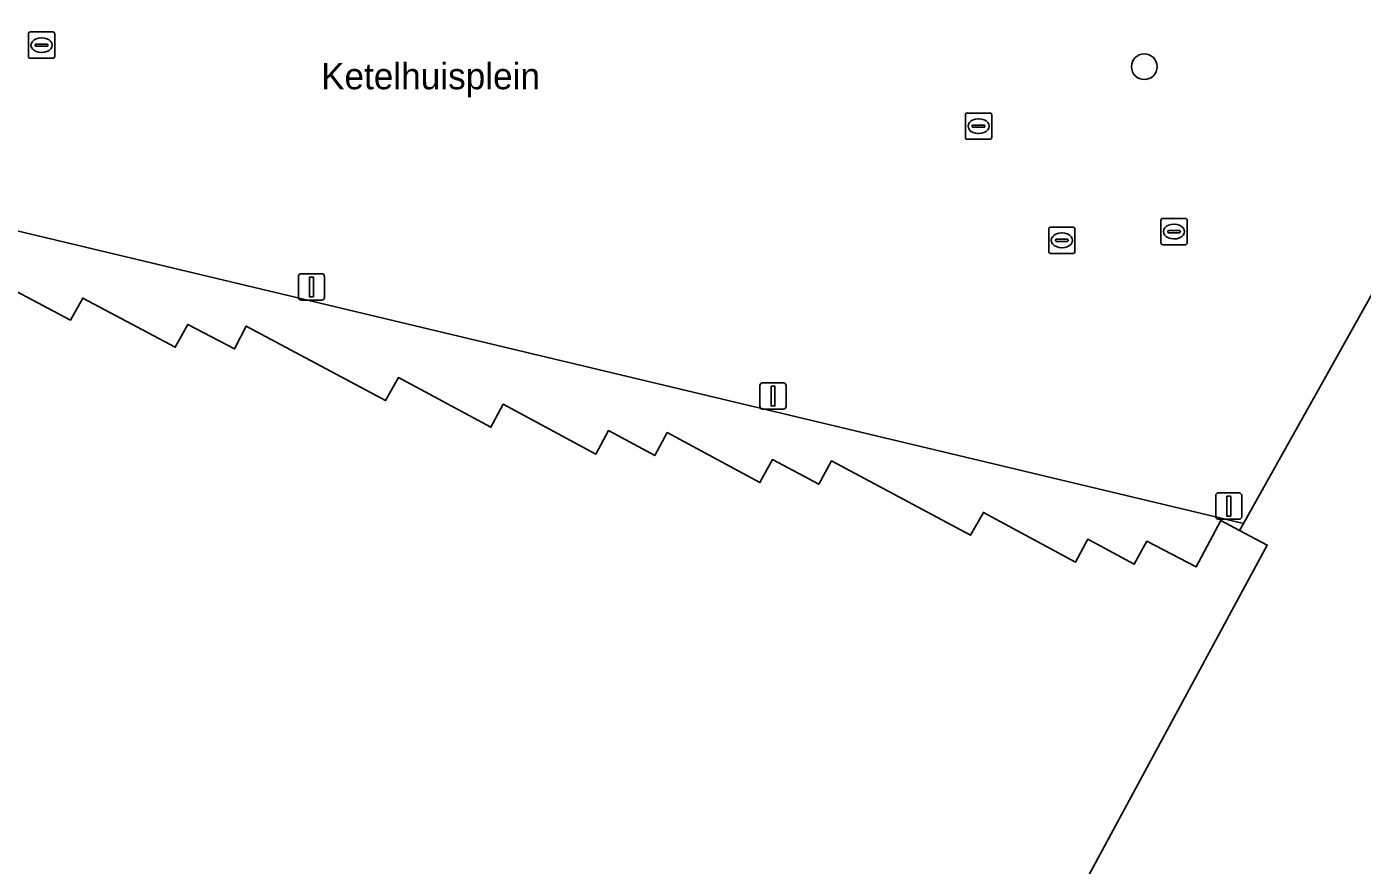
# Model space of a CAD drawing. Extents: x 159489 to 160304, y 383825 to 384531.
# Drawn here: x 159842.4 to 159893.2, y 384293 to 384324.9 of the extents above; entities that cross this region are included whole.
import ezdxf

# ---------------------------------------------------------------- set-up
doc = ezdxf.new("R2010")
doc.units = 0
for name, color, linetype in [('IMGEO_Boom', 7, 'Continuous'), ('IMGEO_Groenvoorziening', 7, 'Continuous'), ('IMGEO_Kolk', 7, 'Continuous'), ('IMGEO_Lichtmast', 7, 'Continuous'), ('IMGEO_Openbare_ruimte_label', 7, 'Continuous'), ('IMGEO_Rioolput', 7, 'Continuous'), ('IMGEO_Voetpad_gesloten', 7, 'Continuous'), ('IMGEO_Voetpad_open', 7, 'Continuous')]:
    doc.layers.add(name, color=color, linetype=linetype)

msp = doc.modelspace()

# ---------------------------------------------------------------- linework, layer by layer
at = {"layer": 'IMGEO_Boom'}
msp.add_circle((159884.945, 384323.381), 0.489, dxfattribs=at)
at = {"layer": 'IMGEO_Groenvoorziening'}
msp.add_lwpolyline([(159920.237, 384290.402), (159911.305, 384301.186), (159910.476, 384302.187), (159896.45, 384319.122), (159896.215, 384319.406), (159888.716, 384306.025), (159888.567, 384305.758), (159889.617, 384305.204), (159860.893, 384252.084)], dxfattribs=at)
at = {"layer": 'IMGEO_Kolk'}
for p, q in [((159878.141, 384320.695), (159878.141, 384321.547)), ((159878.216, 384321.621), (159879.068, 384321.621)), ((159878.629, 384321.401), (159878.654, 384321.401)), ((159879.142, 384321.547), (159879.142, 384320.695)), ((159878.4, 384321.115), (159878.4, 384321.127)), ((159878.838, 384321.078), (159878.44, 384321.078)), ((159878.443, 384321.164), (159878.841, 384321.164)), ((159878.652, 384320.841), (159878.627, 384320.841)), ((159878.884, 384321.127), (159878.884, 384321.115)), ((159879.068, 384320.621), (159878.216, 384320.621)), ((159885.574, 384316.689), (159885.574, 384317.541)), ((159885.649, 384317.615), (159886.501, 384317.615)), ((159886.062, 384317.395), (159886.087, 384317.395)), ((159886.575, 384317.541), (159886.575, 384316.689)), ((159885.833, 384317.109), (159885.833, 384317.121)), ((159886.271, 384317.072), (159885.873, 384317.072)), ((159885.876, 384317.158), (159886.274, 384317.158)), ((159886.085, 384316.835), (159886.06, 384316.835)), ((159886.317, 384317.121), (159886.317, 384317.109)), ((159886.501, 384316.615), (159885.649, 384316.615))]:
    msp.add_line(p, q, dxfattribs=at)
for points in [[(159878.141, 384320.695), (159878.141, 384321.547)], [(159878.216, 384321.621), (159879.068, 384321.621)], [(159879.142, 384321.547), (159879.142, 384320.695)], [(159879.068, 384320.621), (159878.216, 384320.621)], [(159885.574, 384316.689), (159885.574, 384317.541)], [(159885.649, 384317.615), (159886.501, 384317.615)], [(159886.575, 384317.541), (159886.575, 384316.689)], [(159886.501, 384316.615), (159885.649, 384316.615)]]:
    msp.add_lwpolyline(points, dxfattribs=at)
for centre, radius, start, end in [((159878.218, 384321.545), 0.0765, 91.552, 178.448), ((159878.218, 384321.545), 0.0765, 91.552, 178.448), ((159879.066, 384321.545), 0.0765, 1.552, 88.448), ((159879.066, 384321.545), 0.0765, 1.552, 88.448), ((159878.44, 384321.124), 0.0403, 85.8775, 175.7526), ((159878.437, 384321.114), 0.0366, 178.938, 274.7102), ((159878.841, 384321.121), 0.043, 264.8664, 352.4533), ((159878.845, 384321.126), 0.0386, 1.7309, 96.639), ((159878.218, 384320.697), 0.0765, 181.552, 268.448), ((159878.218, 384320.697), 0.0765, 181.552, 268.448), ((159879.066, 384320.697), 0.0765, 271.552, 358.448), ((159879.066, 384320.697), 0.0765, 271.552, 358.448), ((159885.651, 384317.539), 0.0765, 91.552, 178.448), ((159885.651, 384317.539), 0.0765, 91.552, 178.448), ((159886.499, 384317.539), 0.0765, 1.552, 88.448), ((159886.499, 384317.539), 0.0765, 1.552, 88.448), ((159885.651, 384316.691), 0.0765, 181.552, 268.448), ((159885.651, 384316.691), 0.0765, 181.552, 268.448), ((159885.873, 384317.118), 0.0403, 85.8775, 175.7526), ((159885.87, 384317.108), 0.0366, 178.938, 274.7102), ((159886.274, 384317.115), 0.043, 264.8664, 352.4533), ((159886.278, 384317.12), 0.0386, 1.7309, 96.639), ((159886.499, 384316.691), 0.0765, 271.552, 358.448), ((159886.499, 384316.691), 0.0765, 271.552, 358.448)]:
    msp.add_arc(centre, radius, start, end, dxfattribs=at)
for centre, major_axis, ratio, start_param, end_param in [((159878.628, 384321.121), (-0.387, 0.002), 0.722429, 4.712389, 7.853982), ((159878.653, 384321.121), (-0.39, 0.002), 0.717154, 1.570796, 4.712389), ((159886.061, 384317.115), (-0.387, 0.002), 0.722429, 4.712389, 7.853982), ((159886.086, 384317.115), (-0.39, 0.002), 0.717154, 1.570796, 4.712389)]:
    msp.add_ellipse(centre, major_axis=major_axis, ratio=ratio, start_param=start_param, end_param=end_param, dxfattribs=at)
at = {"layer": 'IMGEO_Lichtmast'}
for p, q in [((159852.78, 384314.613), (159852.78, 384315.413)), ((159852.78, 384315.413), (159852.78, 384314.613)), ((159852.88, 384315.513), (159853.67, 384315.513)), ((159853.67, 384315.513), (159852.88, 384315.513)), ((159853.77, 384315.413), (159853.77, 384314.613)), ((159853.77, 384314.613), (159853.77, 384315.413)), ((159853.67, 384314.513), (159852.88, 384314.513)), ((159852.88, 384314.513), (159853.67, 384314.513)), ((159870.331, 384310.466), (159870.331, 384311.266)), ((159870.331, 384311.266), (159870.331, 384310.466)), ((159870.431, 384311.366), (159871.221, 384311.366)), ((159871.221, 384311.366), (159870.431, 384311.366)), ((159871.321, 384311.266), (159871.321, 384310.466)), ((159871.321, 384310.466), (159871.321, 384311.266)), ((159871.221, 384310.366), (159870.431, 384310.366)), ((159870.431, 384310.366), (159871.221, 384310.366)), ((159887.659, 384306.281), (159887.659, 384307.081)), ((159887.659, 384307.081), (159887.659, 384306.281)), ((159887.759, 384307.181), (159888.549, 384307.181)), ((159888.549, 384307.181), (159887.759, 384307.181)), ((159888.649, 384307.081), (159888.649, 384306.281)), ((159888.649, 384306.281), (159888.649, 384307.081)), ((159888.549, 384306.181), (159887.759, 384306.181)), ((159887.759, 384306.181), (159888.549, 384306.181))]:
    msp.add_line(p, q, dxfattribs=at)
for points in [[(159853.2, 384315.388), (159853.35, 384315.388), (159853.35, 384314.638), (159853.2, 384314.638), (159853.2, 384315.388)], [(159870.751, 384311.241), (159870.901, 384311.241), (159870.901, 384310.491), (159870.751, 384310.491), (159870.751, 384311.241)], [(159888.079, 384307.056), (159888.229, 384307.056), (159888.229, 384306.306), (159888.079, 384306.306), (159888.079, 384307.056)]]:
    msp.add_lwpolyline(points, dxfattribs=at)
for centre, start, end in [((159852.88, 384315.413), 90, 180), ((159852.88, 384315.413), 90, 180), ((159853.67, 384315.413), 0, 90), ((159853.67, 384315.413), 360, 90), ((159852.88, 384314.613), 180, 270), ((159852.88, 384314.613), 180, 270), ((159853.67, 384314.613), 270, 0), ((159853.67, 384314.613), 270, 0), ((159870.431, 384311.266), 90, 180), ((159870.431, 384311.266), 90, 180), ((159871.221, 384311.266), 0, 90), ((159871.221, 384311.266), 360, 90), ((159870.431, 384310.466), 180, 270), ((159870.431, 384310.466), 180, 270), ((159871.221, 384310.466), 270, 0), ((159871.221, 384310.466), 270, 0), ((159887.759, 384307.081), 90, 180), ((159887.759, 384307.081), 90, 180), ((159888.549, 384307.081), 0, 90), ((159888.549, 384307.081), 360, 90), ((159887.759, 384306.281), 180, 270), ((159887.759, 384306.281), 180, 270), ((159888.549, 384306.281), 270, 0), ((159888.549, 384306.281), 270, 0)]:
    msp.add_arc(centre, 0.1, start, end, dxfattribs=at)
at = {"layer": 'IMGEO_Rioolput'}
for p, q in [((159842.512, 384323.774), (159842.512, 384324.626)), ((159842.587, 384324.7), (159843.439, 384324.7)), ((159843, 384324.48), (159843.025, 384324.48)), ((159843.513, 384324.626), (159843.513, 384323.774)), ((159842.771, 384324.194), (159842.771, 384324.206)), ((159843.209, 384324.157), (159842.811, 384324.157)), ((159842.814, 384324.243), (159843.212, 384324.243)), ((159843.023, 384323.92), (159842.998, 384323.92)), ((159843.255, 384324.206), (159843.255, 384324.194)), ((159843.439, 384323.7), (159842.587, 384323.7)), ((159881.308, 384316.357), (159881.308, 384317.209)), ((159881.383, 384317.283), (159882.235, 384317.283)), ((159882.309, 384317.209), (159882.309, 384316.357)), ((159881.567, 384316.777), (159881.567, 384316.789)), ((159882.005, 384316.74), (159881.607, 384316.74)), ((159881.61, 384316.826), (159882.008, 384316.826)), ((159881.796, 384317.063), (159881.821, 384317.063)), ((159882.051, 384316.789), (159882.051, 384316.777)), ((159882.235, 384316.283), (159881.383, 384316.283)), ((159881.819, 384316.503), (159881.794, 384316.503))]:
    msp.add_line(p, q, dxfattribs=at)
for points in [[(159842.512, 384323.774), (159842.512, 384324.626)], [(159842.587, 384324.7), (159843.439, 384324.7)], [(159843.513, 384324.626), (159843.513, 384323.774)], [(159843.439, 384323.7), (159842.587, 384323.7)], [(159881.308, 384316.357), (159881.308, 384317.209)], [(159881.383, 384317.283), (159882.235, 384317.283)], [(159882.309, 384317.209), (159882.309, 384316.357)], [(159882.235, 384316.283), (159881.383, 384316.283)]]:
    msp.add_lwpolyline(points, dxfattribs=at)
for centre, radius, start, end in [((159842.589, 384324.624), 0.0765, 91.552, 178.448), ((159842.589, 384324.624), 0.0765, 91.552, 178.448), ((159843.437, 384324.624), 0.0765, 1.552, 88.448), ((159843.437, 384324.624), 0.0765, 1.552, 88.448), ((159842.811, 384324.203), 0.0403, 85.8775, 175.7526), ((159842.808, 384324.193), 0.0366, 178.938, 274.7102), ((159843.212, 384324.2), 0.043, 264.8664, 352.4533), ((159843.216, 384324.205), 0.0386, 1.7309, 96.639), ((159842.589, 384323.776), 0.0765, 181.552, 268.448), ((159842.589, 384323.776), 0.0765, 181.552, 268.448), ((159843.437, 384323.776), 0.0765, 271.552, 358.448), ((159843.437, 384323.776), 0.0765, 271.552, 358.448), ((159881.385, 384317.207), 0.0765, 91.552, 178.448), ((159881.385, 384317.207), 0.0765, 91.552, 178.448), ((159882.233, 384317.207), 0.0765, 1.552, 88.448), ((159882.233, 384317.207), 0.0765, 1.552, 88.448), ((159881.607, 384316.786), 0.0403, 85.8775, 175.7526), ((159881.604, 384316.776), 0.0366, 178.938, 274.7102), ((159882.008, 384316.783), 0.043, 264.8664, 352.4533), ((159882.012, 384316.788), 0.0386, 1.7309, 96.639), ((159881.385, 384316.359), 0.0765, 181.552, 268.448), ((159881.385, 384316.359), 0.0765, 181.552, 268.448), ((159882.233, 384316.359), 0.0765, 271.552, 358.448), ((159882.233, 384316.359), 0.0765, 271.552, 358.448)]:
    msp.add_arc(centre, radius, start, end, dxfattribs=at)
for centre, major_axis, ratio, start_param, end_param in [((159842.999, 384324.2), (-0.387, 0.002), 0.722429, 4.712389, 7.853982), ((159843.024, 384324.2), (-0.39, 0.002), 0.717154, 1.570796, 4.712389), ((159881.795, 384316.783), (-0.387, 0.002), 0.722429, 4.712389, 7.853982), ((159881.82, 384316.783), (-0.39, 0.002), 0.717154, 1.570796, 4.712389)]:
    msp.add_ellipse(centre, major_axis=major_axis, ratio=ratio, start_param=start_param, end_param=end_param, dxfattribs=at)
at = {"layer": 'IMGEO_Voetpad_gesloten'}
msp.add_lwpolyline([(159860.893, 384252.084), (159889.617, 384305.204), (159888.567, 384305.758), (159887.859, 384306.132), (159886.919, 384304.375), (159885.037, 384305.348), (159884.561, 384304.482), (159882.796, 384305.425), (159882.322, 384304.552), (159878.824, 384306.443), (159878.332, 384305.572), (159873.054, 384308.401), (159872.568, 384307.511), (159870.803, 384308.449), (159870.331, 384307.574), (159866.802, 384309.474), (159866.332, 384308.605), (159864.573, 384309.552), (159864.089, 384308.661), (159860.57, 384310.554), (159860.103, 384309.682), (159856.582, 384311.564), (159856.095, 384310.691), (159850.799, 384313.521), (159850.353, 384312.655), (159848.576, 384313.588), (159848.098, 384312.722), (159844.577, 384314.586), (159844.112, 384313.744), (159840.569, 384315.627)], dxfattribs=at)
at = {"layer": 'IMGEO_Voetpad_open'}
msp.add_lwpolyline([(159864.456, 384367.258), (159861.086, 384371.322), (159859.153, 384369.778), (159857.652, 384367.078), (159844.3, 384342.22), (159841.931, 384337.791), (159835.182, 384325.402), (159832.003, 384319.565), (159832.587, 384319.403), (159833.11, 384319.258), (159835.164, 384318.796), (159888.716, 384306.025), (159896.215, 384319.406), (159898.288, 384323.105), (159899.407, 384325.102)], close=True, dxfattribs=at)
msp.add_lwpolyline([(159840.569, 384315.627), (159844.112, 384313.744), (159844.577, 384314.586), (159848.098, 384312.722), (159848.576, 384313.588), (159850.353, 384312.655), (159850.799, 384313.521), (159856.095, 384310.691), (159856.582, 384311.564), (159860.103, 384309.682), (159860.57, 384310.554), (159864.089, 384308.661), (159864.573, 384309.552), (159866.332, 384308.605), (159866.802, 384309.474), (159870.331, 384307.574), (159870.803, 384308.449), (159872.568, 384307.511), (159873.054, 384308.401), (159878.332, 384305.572), (159878.824, 384306.443), (159882.322, 384304.552), (159882.796, 384305.425), (159884.561, 384304.482), (159885.037, 384305.348), (159886.919, 384304.375), (159887.859, 384306.132), (159888.567, 384305.758), (159888.716, 384306.025), (159835.164, 384318.796)], dxfattribs=at)

# ---------------------------------------------------------------- texts
at = {"layer": 'IMGEO_Openbare_ruimte_label'}
msp.add_text('Ketelhuisplein', height=1, dxfattribs=at).set_placement((159853.64, 384322.523))

doc.saveas('drawing.dxf')
